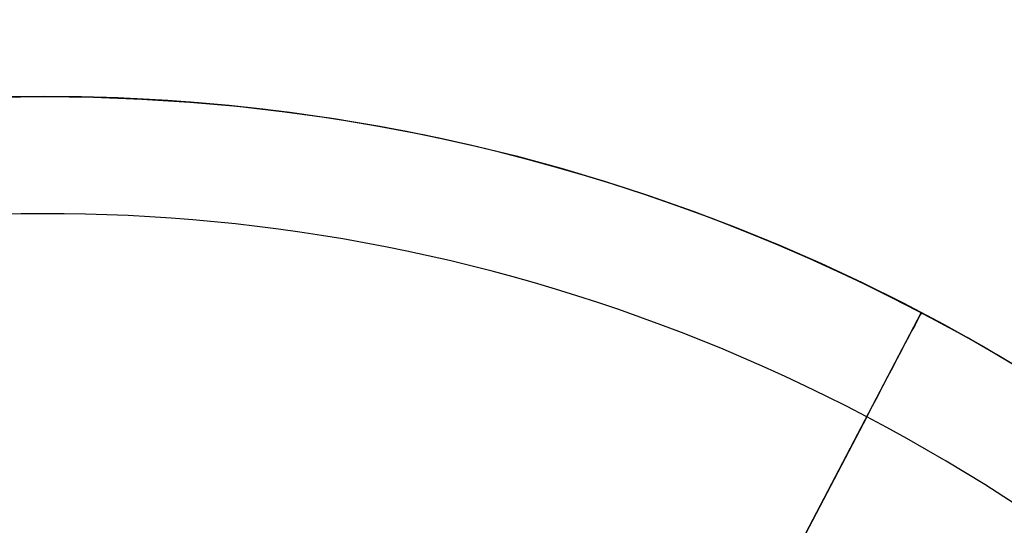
# Model space of a CAD drawing. Header units: millimetres. Extents: x -1033 to -333, y -38 to 662.
# Tile 648 of 656: x -684 to -642, y 374 to 395. Entities that reach past the tile are written whole.
import ezdxf

# ---------------------------------------------------------------- set-up
doc = ezdxf.new("R2010")
doc.units = ezdxf.units.MM
doc.header["$MEASUREMENT"] = 0
doc.layers.add('Výchozí', color=7, linetype='Continuous', true_color=0x000000)

msp = doc.modelspace()

# ---------------------------------------------------------------- linework, layer by layer
at = {"layer": 'Výchozí', "color": 9, "true_color": 0xbfbfbf}
for p, q in [((-682.626, 391.996, -1697.4), (-682.626, 391.996, -1552.529)), ((-719.94, 240.637, -1697.4), (-645.311, 382.797, -1697.4)), ((-647.635, 378.37, -1547.529), (-654.804, 364.715, -1547.529))]:
    msp.add_line(p, q, dxfattribs=at)
for centre, radius in [((-682.626, 311.717, -122.495), 350), ((-682.65, 311.689, -97.495), 302), ((-682.65, 311.689, -97.495), 301), ((-682.626, 311.717, -1624.965), 80.279)]:
    msp.add_circle(centre, radius, dxfattribs=at)
for centre, radius, start, end in [((-682.626, 311.717, -122.995), 350, 287.2155, 107.2155), ((-682.626, 311.717, -121.995), 350, 287.2155, 107.2155), ((-682.626, 311.717, -121.995), 350, 107.2155, 270), ((-682.626, 311.717, -122.995), 350, 107.2155, 270), ((-682.65, 311.689, -72.995), 302, 288.22081, 90), ((-682.65, 311.689, -121.995), 302, 286.31721, 90), ((-682.65, 311.689, -72.995), 301, 288.22081, 90), ((-682.65, 311.689, -121.995), 301, 288.8853, 90), ((-682.65, 311.689, -118.995), 300, 288.15588, 106.25862), ((-682.65, 311.689, -121.995), 300, 288.15588, 106.25862), ((-682.65, 311.689, -120.495), 300, 288.15588, 106.25862), ((-682.65, 311.689, -75.995), 299.889, 288.1688, 106.24569), ((-682.65, 311.689, -72.995), 299.889, 288.1688, 106.24569), ((-682.65, 311.689, -74.495), 299.889, 288.1688, 106.24569), ((-682.65, 311.689, -121.995), 302, 106.31721, 286.31721), ((-682.65, 311.689, -72.995), 302, 108.8853, 286.9817), ((-682.65, 311.689, -72.995), 301, 108.8853, 286.9817), ((-682.65, 311.689, -121.995), 301, 108.8853, 288.8853), ((-682.65, 311.689, -75.995), 300, 108.15588, 286.25862), ((-682.65, 311.689, -72.995), 300, 108.15588, 286.25862), ((-682.65, 311.689, -74.495), 300, 108.15588, 286.25862), ((-682.65, 311.689, -118.995), 299.889, 108.1688, 286.24569), ((-682.65, 311.689, -121.995), 299.889, 108.1688, 286.24569), ((-682.65, 311.689, -120.495), 299.889, 108.1688, 286.24569), ((-682.626, 311.717, -1697.4), 80.279, 90, 152.30205), ((-682.626, 311.717, -1552.529), 80.279, 90, 152.30205), ((-682.626, 311.717, -1552.529), 80.279, 242.30205, 90), ((-682.626, 311.717, -1697.4), 80.279, 332.30205, 90), ((-682.626, 311.717, -1547.529), 75.279, 332.30205, 152.30205)]:
    msp.add_arc(centre, radius, start, end, dxfattribs=at)
at = {"layer": 'Výchozí', "color": 9, "true_color": 0xbfbfbf, "extrusion": (0.88541, -0.46481, 5.59113e-16)}
msp.add_arc((33.985, -1552.529, -749.293), 5, 0, 90, dxfattribs=at)

doc.saveas('drawing.dxf')
